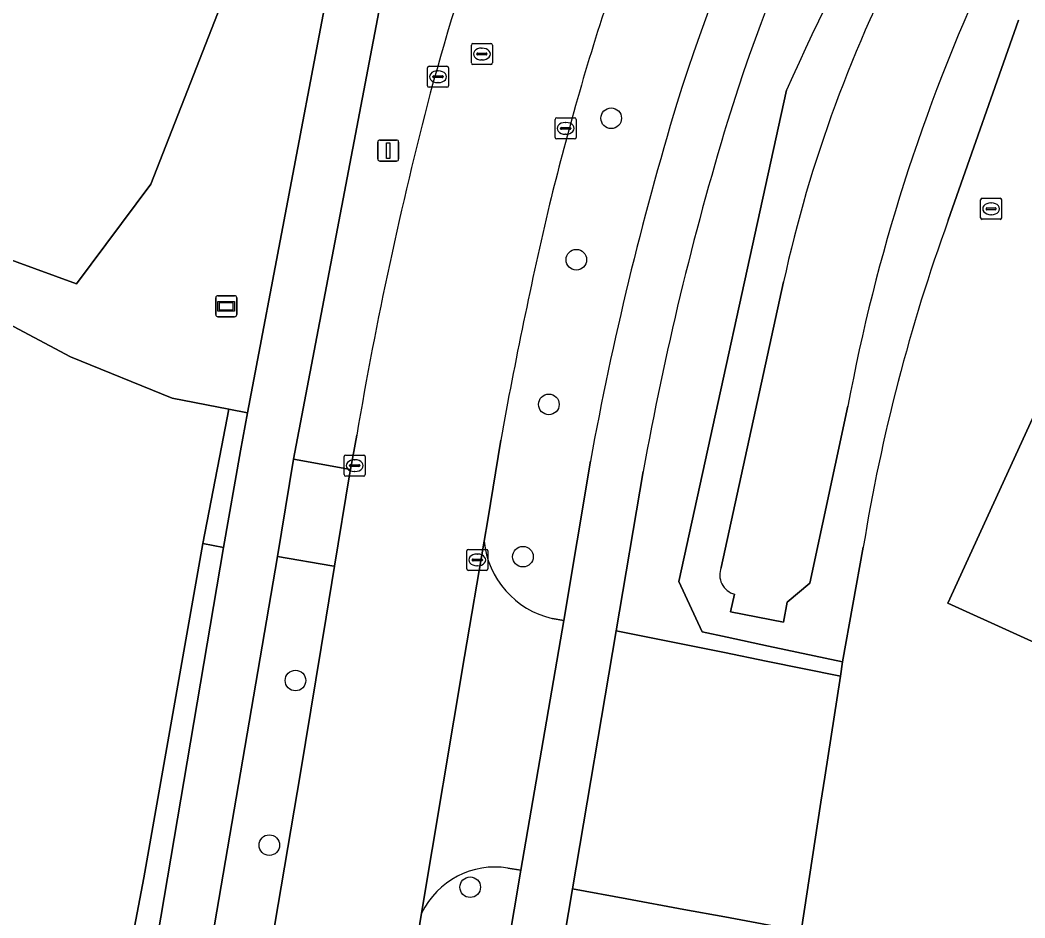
# Model space of a CAD drawing. Extents: x 156141 to 158132, y 385651 to 388333.
# Drawn here: x 156350.24 to 156397.96, y 386663.43 to 386706.06 of the extents above; entities that cross this region are included whole.
import ezdxf

# ---------------------------------------------------------------- set-up
doc = ezdxf.new("R2010")
doc.units = 0
for name, color, linetype in [('IMGEO_Berm_groen', 7, 'Continuous'), ('IMGEO_Boom', 7, 'Continuous'), ('IMGEO_Bouwland', 7, 'Continuous'), ('IMGEO_Erf', 7, 'Continuous'), ('IMGEO_Fietspad_gesloten', 7, 'Continuous'), ('IMGEO_Kolk', 7, 'Continuous'), ('IMGEO_Lichtmast', 7, 'Continuous'), ('IMGEO_Loofbos', 7, 'Continuous'), ('IMGEO_Muur', 7, 'Continuous'), ('IMGEO_Oever', 7, 'Continuous'), ('IMGEO_Pand', 7, 'Continuous'), ('IMGEO_Rijbaan_lokaal_gesloten', 7, 'Continuous'), ('IMGEO_Rijbaan_lokaal_open', 7, 'Continuous'), ('IMGEO_Rioolput', 7, 'Continuous'), ('IMGEO_Verklikker', 7, 'Continuous'), ('IMGEO_Voetpad_open', 7, 'Continuous'), ('IMGEO_Waterloop', 7, 'Continuous')]:
    doc.layers.add(name, color=color, linetype=linetype)

msp = doc.modelspace()

# ---------------------------------------------------------------- linework, layer by layer
at = {"layer": 'IMGEO_Berm_groen'}
for points in [[(156367.269, 386706.451), (156363.223, 386685.205), (156365.933, 386684.725), (156366.226, 386686.353)], [(156379.83, 386684.623), (156378.55, 386677.062), (156383.698, 386676.023), (156385.668, 386675.625), (156389.197, 386674.913), (156389.3, 386675.585), (156385.783, 386676.335), (156383.814, 386676.755), (156382.626, 386677.008), (156381.523, 386679.403), (156386.633, 386702.734)], [(156373.065, 386686.117), (156372.444, 386682.329), (156372.272, 386681.317)], [(156375.507, 386677.651), (156376.063, 386677.545), (156377.323, 386685.122)], [(156350.987, 386628.45), (156359.899, 386681.019), (156358.914, 386681.214), (156356.118, 386665.332), (156348.768, 386626.891), (156344.27, 386606.243), (156337.845, 386577.757), (156327.718, 386536.986), (156329.08, 386536.913), (156329.901, 386538.856), (156331.742, 386543.951), (156334.06, 386550.854), (156337.052, 386561.839), (156338.908, 386569.228), (156341.252, 386578.081), (156343.943, 386590.004), (156348.163, 386611.714)], [(156365.172, 386680.123), (156365.04, 386680.147), (156362.466, 386680.594), (156353.497, 386628.209)], [(156343.685, 386553.103), (156344.204, 386556.07), (156346.788, 386570.974), (156348.646, 386581.912), (156350.84, 386594.689), (156355.222, 386620.708), (156358.486, 386640.111), (156360.809, 386654.165), (156363.553, 386670.315), (156364.774, 386677.704), (156365.172, 386680.123)], [(156369.305, 386663.658), (156369.141, 386662.678), (156366.222, 386645.225), (156363.399, 386628.51), (156359.75, 386606.622), (156357.341, 386592.608), (156355.257, 386580.281), (156355.517, 386580.234), (156355.483, 386579.181), (156355.759, 386578.249), (156356.674, 386577.611), (156357.605, 386577.179), (156359.068, 386576.796), (156374.013, 386665.695)], [(156374.013, 386665.695), (156373.408, 386665.797)], [(156387.331, 386662.797), (156383.699, 386663.472), (156381.763, 386663.832), (156379.049, 386664.337), (156376.478, 386664.815), (156361.284, 386575.046)]]:
    msp.add_lwpolyline(points, dxfattribs=at)
for centre, radius, start, end in [((156468.196, 386674.972), 90.909, 145.59816, 162.64129), ((156469.209, 386674.711), 89.406, 145.86015, 162.73102), ((156504.301, 386650.049), 128.924, 145.59521, 155.87996), ((156486.973, 386670.819), 121.483, 155.7251, 164.8411), ((156481.287, 386672.763), 108.675, 158.77082, 164.39327), ((156551.528, 386654.995), 187.937, 165.33122, 170.39492), ((156564.217, 386649.71), 194.749, 164.4249, 165.84947), ((156530.567, 386657.051), 155.794, 163.19434, 169.6197), ((156524.513, 386658.582), 147.007, 163.12673, 169.79685), ((156597.812, 386645.575), 228.374, 166.90428, 169.77448), ((156376.437, 386681.732), 4.186, 185.6938, 257.1587), ((156372.801, 386661.957), 3.888, 81.0169, 154.0515)]:
    msp.add_arc(centre, radius, start, end, dxfattribs=at)
at = {"layer": 'IMGEO_Boom'}
for centre in [(156378.31, 386701.398), (156376.654, 386694.681), (156375.349, 386687.811), (156374.118, 386680.58), (156363.315, 386674.7), (156362.073, 386666.883), (156371.613, 386664.885)]:
    msp.add_circle(centre, 0.489, dxfattribs=at)
at = {"layer": 'IMGEO_Bouwland'}
msp.add_lwpolyline([(156327.718, 386536.986), (156337.845, 386577.757), (156344.27, 386606.243), (156348.768, 386626.891), (156356.118, 386665.332), (156358.914, 386681.214), (156359.797, 386685.773), (156360.143, 386687.587), (156357.465, 386688.104), (156352.633, 386690.072), (156333.91, 386700.028), (156319.754, 386708.223)], dxfattribs=at)
at = {"layer": 'IMGEO_Erf'}
for points in [[(156397.659, 386706.059), (156394.316, 386696.561)], [(156412.57, 386670.081), (156394.302, 386678.374), (156398.66, 386687.895)], [(156390.282, 386681.033), (156389.3, 386675.585), (156389.197, 386674.913), (156388.457, 386670.11), (156388.273, 386668.916), (156387.331, 386662.797), (156386.751, 386659.148), (156373.047, 386572.88), (156371.992, 386566.952)]]:
    msp.add_lwpolyline(points, dxfattribs=at)
msp.add_arc((156475.38, 386667.214), 86.212, 160.09826, 170.77598, dxfattribs=at)
at = {"layer": 'IMGEO_Fietspad_gesloten'}
for points in [[(156364.735, 386706.911), (156361.044, 386687.413), (156360.703, 386685.612), (156359.899, 386681.019), (156350.987, 386628.45)], [(156353.497, 386628.209), (156362.466, 386680.594), (156363.223, 386685.205), (156367.269, 386706.451)], [(156377.323, 386685.122), (156376.063, 386677.545), (156374.013, 386665.695), (156359.068, 386576.796), (156358.828, 386575.366), (156357.806, 386569.203), (156357.464, 386566.853), (156356.663, 386561.356), (156354.926, 386551.515), (156354.742, 386549.567), (156354.24, 386545.154), (156354.117, 386544.788), (156353.91, 386544.661), (156353.548, 386544.638), (156353.12, 386544.854), (156352.234, 386545.713), (156351.908, 386546.133), (156351.166, 386547.177)], [(156376.478, 386664.815), (156378.55, 386677.062), (156379.83, 386684.623)], [(156360.26, 386568.995), (156361.284, 386575.046), (156376.478, 386664.815)]]:
    msp.add_lwpolyline(points, dxfattribs=at)
for centre, radius, start, end in [((156468.196, 386674.972), 90.909, 145.59816, 162.64129), ((156469.209, 386674.711), 89.406, 145.86015, 162.73102), ((156530.567, 386657.051), 155.794, 163.19434, 169.6197), ((156524.513, 386658.582), 147.007, 163.12673, 169.79685)]:
    msp.add_arc(centre, radius, start, end, dxfattribs=at)
at = {"layer": 'IMGEO_Kolk'}
for p, q in [((156369.659, 386703.869), (156370.511, 386703.869)), ((156369.584, 386702.943), (156369.584, 386703.795)), ((156369.843, 386703.363), (156369.843, 386703.375)), ((156369.886, 386703.412), (156370.284, 386703.412)), ((156370.072, 386703.649), (156370.097, 386703.649)), ((156370.327, 386703.375), (156370.327, 386703.363)), ((156370.585, 386703.795), (156370.585, 386702.943)), ((156370.281, 386703.326), (156369.883, 386703.326)), ((156370.095, 386703.089), (156370.07, 386703.089)), ((156370.511, 386702.869), (156369.659, 386702.869)), ((156375.646, 386700.491), (156375.646, 386701.343)), ((156375.721, 386701.417), (156376.573, 386701.417)), ((156376.134, 386701.197), (156376.159, 386701.197)), ((156376.647, 386701.343), (156376.647, 386700.491)), ((156375.905, 386700.911), (156375.905, 386700.923)), ((156376.343, 386700.874), (156375.945, 386700.874)), ((156375.948, 386700.96), (156376.346, 386700.96)), ((156376.157, 386700.637), (156376.132, 386700.637)), ((156376.389, 386700.923), (156376.389, 386700.911)), ((156376.573, 386700.417), (156375.721, 386700.417)), ((156365.628, 386684.479), (156365.628, 386685.331)), ((156365.703, 386685.405), (156366.555, 386685.405)), ((156366.629, 386685.331), (156366.629, 386684.479)), ((156365.887, 386684.899), (156365.887, 386684.911)), ((156366.325, 386684.862), (156365.927, 386684.862)), ((156365.93, 386684.948), (156366.328, 386684.948)), ((156366.116, 386685.185), (156366.141, 386685.185)), ((156366.371, 386684.911), (156366.371, 386684.899)), ((156366.555, 386684.405), (156365.703, 386684.405)), ((156366.139, 386684.625), (156366.114, 386684.625)), ((156371.45, 386680.001), (156371.45, 386680.853)), ((156371.525, 386680.927), (156372.377, 386680.927)), ((156371.752, 386680.47), (156372.15, 386680.47)), ((156371.938, 386680.707), (156371.963, 386680.707)), ((156372.451, 386680.853), (156372.451, 386680.001)), ((156371.709, 386680.421), (156371.709, 386680.433)), ((156372.147, 386680.384), (156371.749, 386680.384)), ((156371.961, 386680.147), (156371.936, 386680.147)), ((156372.193, 386680.433), (156372.193, 386680.421)), ((156372.377, 386679.927), (156371.525, 386679.927))]:
    msp.add_line(p, q, dxfattribs=at)
for points in [[(156369.659, 386703.869), (156370.511, 386703.869)], [(156369.584, 386702.943), (156369.584, 386703.795)], [(156370.585, 386703.795), (156370.585, 386702.943)], [(156370.511, 386702.869), (156369.659, 386702.869)], [(156375.646, 386700.491), (156375.646, 386701.343)], [(156375.721, 386701.417), (156376.573, 386701.417)], [(156376.647, 386701.343), (156376.647, 386700.491)], [(156376.573, 386700.417), (156375.721, 386700.417)], [(156365.628, 386684.479), (156365.628, 386685.331)], [(156365.703, 386685.405), (156366.555, 386685.405)], [(156366.629, 386685.331), (156366.629, 386684.479)], [(156366.555, 386684.405), (156365.703, 386684.405)], [(156371.45, 386680.001), (156371.45, 386680.853)], [(156371.525, 386680.927), (156372.377, 386680.927)], [(156372.451, 386680.853), (156372.451, 386680.001)], [(156372.377, 386679.927), (156371.525, 386679.927)]]:
    msp.add_lwpolyline(points, dxfattribs=at)
for centre, radius, start, end in [((156369.661, 386703.793), 0.0765, 91.552, 178.448), ((156369.661, 386703.793), 0.0765, 91.552, 178.448), ((156370.509, 386703.793), 0.0765, 1.552, 88.448), ((156370.509, 386703.793), 0.0765, 1.552, 88.448), ((156369.883, 386703.372), 0.0403, 85.8775, 175.7526), ((156370.288, 386703.374), 0.0386, 1.7309, 96.639), ((156369.661, 386702.945), 0.0765, 181.552, 268.448), ((156369.661, 386702.945), 0.0765, 181.552, 268.448), ((156369.88, 386703.362), 0.0366, 178.938, 274.7102), ((156370.284, 386703.369), 0.043, 264.8664, 352.4533), ((156370.509, 386702.945), 0.0765, 271.552, 358.448), ((156370.509, 386702.945), 0.0765, 271.552, 358.448), ((156375.723, 386701.341), 0.0765, 91.552, 178.448), ((156375.723, 386701.341), 0.0765, 91.552, 178.448), ((156376.571, 386701.341), 0.0765, 1.552, 88.448), ((156376.571, 386701.341), 0.0765, 1.552, 88.448), ((156375.945, 386700.92), 0.0403, 85.8775, 175.7526), ((156375.942, 386700.91), 0.0366, 178.938, 274.7102), ((156376.346, 386700.917), 0.043, 264.8664, 352.4533), ((156376.35, 386700.922), 0.0386, 1.7309, 96.639), ((156375.723, 386700.493), 0.0765, 181.552, 268.448), ((156375.723, 386700.493), 0.0765, 181.552, 268.448), ((156376.571, 386700.493), 0.0765, 271.552, 358.448), ((156376.571, 386700.493), 0.0765, 271.552, 358.448), ((156365.705, 386685.329), 0.0765, 91.552, 178.448), ((156365.705, 386685.329), 0.0765, 91.552, 178.448), ((156366.553, 386685.329), 0.0765, 1.552, 88.448), ((156366.553, 386685.329), 0.0765, 1.552, 88.448), ((156365.927, 386684.908), 0.0403, 85.8775, 175.7526), ((156365.924, 386684.898), 0.0366, 178.938, 274.7102), ((156366.328, 386684.905), 0.043, 264.8664, 352.4533), ((156366.332, 386684.91), 0.0386, 1.7309, 96.639), ((156365.705, 386684.481), 0.0765, 181.552, 268.448), ((156365.705, 386684.481), 0.0765, 181.552, 268.448), ((156366.553, 386684.481), 0.0765, 271.552, 358.448), ((156366.553, 386684.481), 0.0765, 271.552, 358.448), ((156371.527, 386680.851), 0.0765, 91.552, 178.448), ((156371.527, 386680.851), 0.0765, 91.552, 178.448), ((156371.749, 386680.43), 0.0403, 85.8775, 175.7526), ((156372.154, 386680.432), 0.0386, 1.7309, 96.639), ((156372.375, 386680.851), 0.0765, 1.552, 88.448), ((156372.375, 386680.851), 0.0765, 1.552, 88.448), ((156371.527, 386680.003), 0.0765, 181.552, 268.448), ((156371.527, 386680.003), 0.0765, 181.552, 268.448), ((156371.746, 386680.42), 0.0366, 178.938, 274.7102), ((156372.15, 386680.427), 0.043, 264.8664, 352.4533), ((156372.375, 386680.003), 0.0765, 271.552, 358.448), ((156372.375, 386680.003), 0.0765, 271.552, 358.448)]:
    msp.add_arc(centre, radius, start, end, dxfattribs=at)
for centre, major_axis, ratio, start_param, end_param in [((156370.071, 386703.369), (-0.387, 0.002), 0.722429, 4.712389, 7.853982), ((156370.096, 386703.369), (-0.39, 0.002), 0.717154, 1.570796, 4.712389), ((156376.133, 386700.917), (-0.387, 0.002), 0.722429, 4.712389, 7.853982), ((156376.158, 386700.917), (-0.39, 0.002), 0.717154, 1.570796, 4.712389), ((156366.115, 386684.905), (-0.387, 0.002), 0.722429, 4.712389, 7.853982), ((156366.14, 386684.905), (-0.39, 0.002), 0.717154, 1.570796, 4.712389), ((156371.937, 386680.427), (-0.387, 0.002), 0.722429, 4.712389, 7.853982), ((156371.962, 386680.427), (-0.39, 0.002), 0.717154, 1.570796, 4.712389)]:
    msp.add_ellipse(centre, major_axis=major_axis, ratio=ratio, start_param=start_param, end_param=end_param, dxfattribs=at)
at = {"layer": 'IMGEO_Lichtmast'}
for p, q in [((156367.224, 386699.464), (156367.224, 386700.264)), ((156367.224, 386700.264), (156367.224, 386699.464)), ((156367.324, 386700.364), (156368.114, 386700.364)), ((156368.114, 386700.364), (156367.324, 386700.364)), ((156368.214, 386700.264), (156368.214, 386699.464)), ((156368.214, 386699.464), (156368.214, 386700.264)), ((156368.114, 386699.364), (156367.324, 386699.364)), ((156367.324, 386699.364), (156368.114, 386699.364))]:
    msp.add_line(p, q, dxfattribs=at)
msp.add_lwpolyline([(156367.644, 386700.239), (156367.794, 386700.239), (156367.794, 386699.489), (156367.644, 386699.489), (156367.644, 386700.239)], dxfattribs=at)
for centre, start, end in [((156367.324, 386700.264), 90, 180), ((156367.324, 386700.264), 90, 180), ((156368.114, 386700.264), 0, 90), ((156368.114, 386700.264), 360, 90), ((156367.324, 386699.464), 180, 270), ((156367.324, 386699.464), 180, 270), ((156368.114, 386699.464), 270, 0), ((156368.114, 386699.464), 270, 0)]:
    msp.add_arc(centre, 0.1, start, end, dxfattribs=at)
at = {"layer": 'IMGEO_Loofbos'}
msp.add_lwpolyline([(156373.627, 386738.284), (156377.846, 386743.729), (156378.025, 386743.673), (156392.935, 386762.089), (156409.337, 386781.78), (156423.12, 386797.547), (156438.936, 386814.747), (156453.514, 386829.977), (156432.819, 386847.005), (156425.59, 386841.259), (156421.139, 386837.721), (156419.963, 386839.201), (156416.851, 386843.116), (156414.088, 386846.592), (156411.901, 386849.597), (156383.603, 386806.033), (156345.942, 386750), (156319.44, 386711.006), (156328.204, 386706.015), (156336.412, 386700.768), (156340.458, 386698.073), (156352.908, 386693.536), (156356.441, 386698.274), (156368.107, 386728.082)], close=True, dxfattribs=at)
msp.add_lwpolyline([(156453.514, 386829.977), (156438.936, 386814.747), (156423.12, 386797.547), (156409.337, 386781.78), (156392.935, 386762.089), (156378.025, 386743.673), (156377.846, 386743.729), (156373.627, 386738.284), (156368.107, 386728.082), (156356.441, 386698.274), (156352.908, 386693.536), (156340.458, 386698.073), (156336.412, 386700.768), (156328.204, 386706.015), (156319.44, 386711.006), (156318.364, 386709.423), (156319.754, 386708.223), (156333.91, 386700.028), (156352.633, 386690.072), (156357.465, 386688.104), (156360.143, 386687.587), (156361.044, 386687.413), (156364.735, 386706.911)], dxfattribs=at)
at = {"layer": 'IMGEO_Muur'}
msp.add_lwpolyline([(156384.163, 386678.793), (156383.968, 386677.965), (156386.494, 386677.469), (156386.67, 386678.422)], dxfattribs=at)
at = {"layer": 'IMGEO_Oever'}
for points in [[(156394.316, 386696.561), (156397.659, 386706.059)], [(156386.633, 386702.734), (156381.523, 386679.403), (156382.626, 386677.008), (156383.814, 386676.755), (156385.783, 386676.335), (156389.3, 386675.585), (156390.282, 386681.033)], [(156383.535, 386680.072), (156386.492, 386693.624)], [(156389.551, 386687.72), (156387.744, 386679.322), (156386.67, 386678.422), (156386.494, 386677.469)], [(156386.494, 386677.469), (156383.968, 386677.965), (156384.163, 386678.793)]]:
    msp.add_lwpolyline(points, dxfattribs=at)
for centre, radius, start, end in [((156504.301, 386650.049), 128.924, 145.59521, 155.87996), ((156448.926, 386679.93), 63.918, 151.92692, 167.6292), ((156475.592, 386671.714), 87.517, 155.17333, 169.46167), ((156475.38, 386667.214), 86.212, 160.09826, 170.77598), ((156384.426, 386679.716), 0.96, 158.2241, 254.0788)]:
    msp.add_arc(centre, radius, start, end, dxfattribs=at)
at = {"layer": 'IMGEO_Pand'}
msp.add_lwpolyline([(156398.66, 386687.895), (156394.302, 386678.374), (156412.57, 386670.081)], dxfattribs=at)
at = {"layer": 'IMGEO_Rijbaan_lokaal_gesloten'}
for points in [[(156366.226, 386686.353), (156365.933, 386684.725), (156365.886, 386684.463), (156365.172, 386680.123), (156364.774, 386677.704), (156363.553, 386670.315), (156360.809, 386654.165), (156358.486, 386640.111), (156355.222, 386620.708), (156350.84, 386594.689), (156348.646, 386581.912), (156346.788, 386570.974), (156344.204, 386556.07), (156343.685, 386553.103)], [(156355.014, 386578.858), (156355.161, 386579.716), (156355.257, 386580.281), (156357.341, 386592.608), (156359.75, 386606.622), (156363.399, 386628.51), (156366.222, 386645.225), (156369.141, 386662.678), (156369.305, 386663.658), (156371.343, 386675.841), (156372.272, 386681.317), (156372.444, 386682.329), (156373.065, 386686.117)]]:
    msp.add_lwpolyline(points, dxfattribs=at)
for centre, radius, start, end in [((156486.973, 386670.819), 121.483, 155.7251, 164.8411), ((156481.287, 386672.763), 108.675, 158.77082, 164.39327), ((156551.528, 386654.995), 187.937, 165.33122, 170.39492), ((156564.217, 386649.71), 194.749, 164.4249, 165.84947), ((156597.812, 386645.575), 228.374, 166.90428, 169.77448)]:
    msp.add_arc(centre, radius, start, end, dxfattribs=at)
at = {"layer": 'IMGEO_Rijbaan_lokaal_open'}
for points in [[(156372.272, 386681.317), (156371.343, 386675.841), (156369.305, 386663.658)], [(156376.063, 386677.545), (156375.507, 386677.651)], [(156373.408, 386665.797), (156374.013, 386665.695), (156376.063, 386677.545)]]:
    msp.add_lwpolyline(points, dxfattribs=at)
msp.add_lwpolyline([(156383.699, 386663.472), (156387.331, 386662.797), (156388.273, 386668.916), (156388.457, 386670.11), (156389.197, 386674.913), (156385.668, 386675.625), (156383.698, 386676.023), (156378.55, 386677.062), (156376.478, 386664.815), (156379.049, 386664.337), (156381.763, 386663.832)], close=True, dxfattribs=at)
for centre, radius, start, end in [((156376.437, 386681.732), 4.186, 185.6938, 257.1587), ((156372.801, 386661.957), 3.888, 81.0169, 154.0515)]:
    msp.add_arc(centre, radius, start, end, dxfattribs=at)
at = {"layer": 'IMGEO_Rioolput'}
for p, q in [((156371.668, 386704.022), (156371.668, 386704.874)), ((156371.743, 386704.948), (156372.595, 386704.948)), ((156372.669, 386704.874), (156372.669, 386704.022)), ((156371.927, 386704.442), (156371.927, 386704.454)), ((156372.365, 386704.405), (156371.967, 386704.405)), ((156371.97, 386704.491), (156372.368, 386704.491)), ((156372.156, 386704.728), (156372.181, 386704.728)), ((156372.411, 386704.454), (156372.411, 386704.442)), ((156372.595, 386703.948), (156371.743, 386703.948)), ((156372.179, 386704.168), (156372.154, 386704.168)), ((156395.853, 386696.673), (156395.853, 386697.525)), ((156395.928, 386697.599), (156396.78, 386697.599)), ((156396.341, 386697.379), (156396.366, 386697.379)), ((156396.854, 386697.525), (156396.854, 386696.673)), ((156396.112, 386697.093), (156396.112, 386697.105)), ((156396.55, 386697.056), (156396.152, 386697.056)), ((156396.155, 386697.142), (156396.553, 386697.142)), ((156396.364, 386696.819), (156396.339, 386696.819)), ((156396.596, 386697.105), (156396.596, 386697.093)), ((156396.78, 386696.599), (156395.928, 386696.599))]:
    msp.add_line(p, q, dxfattribs=at)
for points in [[(156371.668, 386704.022), (156371.668, 386704.874)], [(156371.743, 386704.948), (156372.595, 386704.948)], [(156372.669, 386704.874), (156372.669, 386704.022)], [(156372.595, 386703.948), (156371.743, 386703.948)], [(156395.853, 386696.673), (156395.853, 386697.525)], [(156395.928, 386697.599), (156396.78, 386697.599)], [(156396.854, 386697.525), (156396.854, 386696.673)], [(156396.78, 386696.599), (156395.928, 386696.599)]]:
    msp.add_lwpolyline(points, dxfattribs=at)
for centre, radius, start, end in [((156371.745, 386704.872), 0.0765, 91.552, 178.448), ((156371.745, 386704.872), 0.0765, 91.552, 178.448), ((156372.593, 386704.872), 0.0765, 1.552, 88.448), ((156372.593, 386704.872), 0.0765, 1.552, 88.448), ((156371.967, 386704.451), 0.0403, 85.8775, 175.7526), ((156371.964, 386704.441), 0.0366, 178.938, 274.7102), ((156372.368, 386704.448), 0.043, 264.8664, 352.4533), ((156372.372, 386704.453), 0.0386, 1.7309, 96.639), ((156371.745, 386704.024), 0.0765, 181.552, 268.448), ((156371.745, 386704.024), 0.0765, 181.552, 268.448), ((156372.593, 386704.024), 0.0765, 271.552, 358.448), ((156372.593, 386704.024), 0.0765, 271.552, 358.448), ((156395.93, 386697.523), 0.0765, 91.552, 178.448), ((156395.93, 386697.523), 0.0765, 91.552, 178.448), ((156396.778, 386697.523), 0.0765, 1.552, 88.448), ((156396.778, 386697.523), 0.0765, 1.552, 88.448), ((156396.152, 386697.102), 0.0403, 85.8775, 175.7526), ((156396.149, 386697.092), 0.0366, 178.938, 274.7102), ((156396.553, 386697.099), 0.043, 264.8664, 352.4533), ((156396.557, 386697.104), 0.0386, 1.7309, 96.639), ((156395.93, 386696.675), 0.0765, 181.552, 268.448), ((156395.93, 386696.675), 0.0765, 181.552, 268.448), ((156396.778, 386696.675), 0.0765, 271.552, 358.448), ((156396.778, 386696.675), 0.0765, 271.552, 358.448)]:
    msp.add_arc(centre, radius, start, end, dxfattribs=at)
for centre, major_axis, ratio, start_param, end_param in [((156372.155, 386704.448), (-0.387, 0.002), 0.722429, 4.712389, 7.853982), ((156372.18, 386704.448), (-0.39, 0.002), 0.717154, 1.570796, 4.712389), ((156396.34, 386697.099), (-0.387, 0.002), 0.722429, 4.712389, 7.853982), ((156396.365, 386697.099), (-0.39, 0.002), 0.717154, 1.570796, 4.712389)]:
    msp.add_ellipse(centre, major_axis=major_axis, ratio=ratio, start_param=start_param, end_param=end_param, dxfattribs=at)
at = {"layer": 'IMGEO_Verklikker'}
for p, q in [((156359.533, 386692.073), (156359.533, 386692.873)), ((156359.533, 386692.873), (156359.533, 386692.073)), ((156359.633, 386692.973), (156360.423, 386692.973)), ((156360.423, 386692.973), (156359.633, 386692.973)), ((156360.523, 386692.873), (156360.523, 386692.073)), ((156360.523, 386692.073), (156360.523, 386692.873)), ((156360.423, 386691.973), (156359.633, 386691.973)), ((156359.633, 386691.973), (156360.423, 386691.973))]:
    msp.add_line(p, q, dxfattribs=at)
for points in [[(156359.634, 386692.705), (156360.422, 386692.705), (156360.422, 386692.241), (156359.634, 386692.241), (156359.634, 386692.705)], [(156359.699, 386692.64), (156359.699, 386692.306), (156360.357, 386692.306), (156360.357, 386692.64), (156359.699, 386692.64)]]:
    msp.add_lwpolyline(points, dxfattribs=at)
for centre, start, end in [((156359.633, 386692.873), 90, 180), ((156359.633, 386692.873), 90, 180), ((156360.423, 386692.873), 0, 90), ((156360.423, 386692.873), 360, 90), ((156359.633, 386692.073), 180, 270), ((156359.633, 386692.073), 180, 270), ((156360.423, 386692.073), 270, 0), ((156360.423, 386692.073), 270, 0)]:
    msp.add_arc(centre, 0.1, start, end, dxfattribs=at)
at = {"layer": 'IMGEO_Voetpad_open'}
for points in [[(156361.044, 386687.413), (156360.143, 386687.587), (156359.797, 386685.773), (156358.914, 386681.214), (156359.899, 386681.019), (156360.703, 386685.612)], [(156365.933, 386684.725), (156363.223, 386685.205), (156362.466, 386680.594), (156365.04, 386680.147), (156365.172, 386680.123), (156365.886, 386684.463)]]:
    msp.add_lwpolyline(points, close=True, dxfattribs=at)
at = {"layer": 'IMGEO_Waterloop'}
for points in [[(156386.492, 386693.624), (156383.535, 386680.072)], [(156386.494, 386677.469), (156386.67, 386678.422), (156387.744, 386679.322), (156389.551, 386687.72)], [(156384.163, 386678.793), (156383.968, 386677.965), (156386.494, 386677.469)]]:
    msp.add_lwpolyline(points, dxfattribs=at)
for centre, radius, start, end in [((156448.926, 386679.93), 63.918, 151.92692, 167.6292), ((156475.592, 386671.714), 87.517, 155.17333, 169.46167), ((156384.426, 386679.716), 0.96, 158.2241, 254.0788)]:
    msp.add_arc(centre, radius, start, end, dxfattribs=at)

doc.saveas('drawing.dxf')
